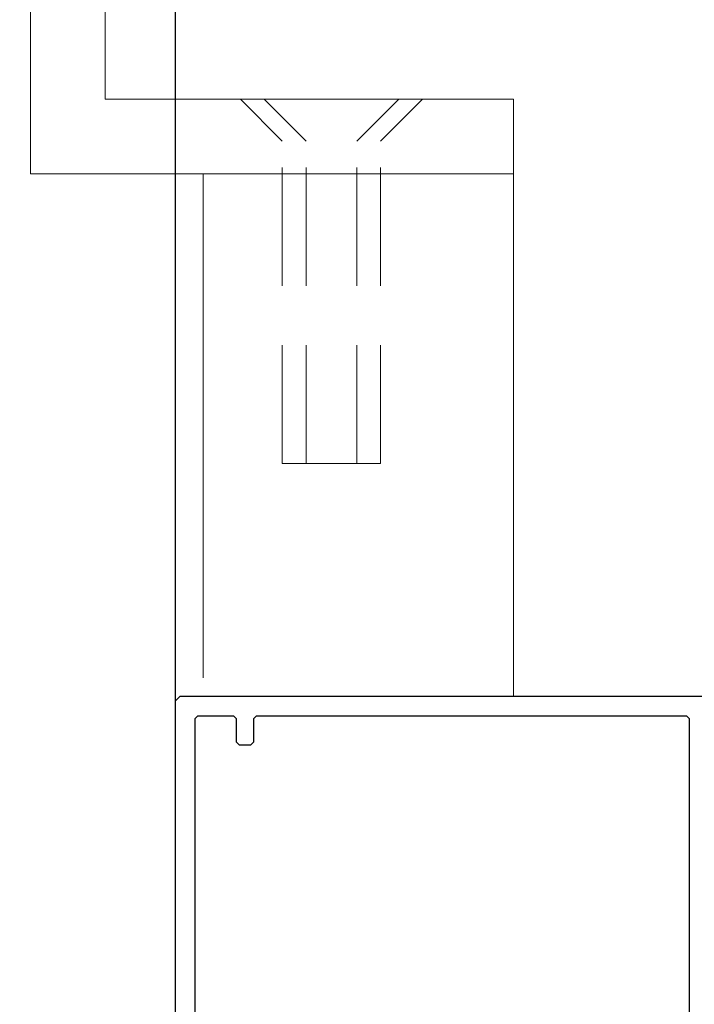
# Model space of a CAD drawing. Header units: millimetres. Extents: x -637441 to -130928, y -380379 to -53767.
# Tile 364 of 390: x -337489 to -337416, y -149262 to -149157. Entities that reach past the tile are written whole.
import ezdxf

# ---------------------------------------------------------------- set-up
doc = ezdxf.new("R2010")
doc.units = ezdxf.units.MM
doc.header["$LTSCALE"] = 10
doc.linetypes.add('HIDDEN', pattern=[1.905, 1.27, -0.635])
doc.layers.add('CKTEXTY_MALE', color=7, linetype='Continuous', lineweight=25)
doc.layers.add('MB-inne', color=8, linetype='Continuous', lineweight=9)
doc.layers.add('CrossSectionsProfils', color=7, linetype='Continuous')
doc.layers.add('ZDIVO', color=6, linetype='Continuous')
doc.styles.get("Standard").update_dxf_attribs({"font": 'simplex.shx', "width": 0.8})
doc.dimstyles.new('normální', dxfattribs={"dimscale": 50, "dimtxt": 2.5, "dimasz": 2.5, "dimexe": 1.768, "dimexo": 5, "dimtad": 1, "dimrnd": 1, "dimtxsty": 'Standard', "dimblk1": 'OBLIQUE', "dimblk2": 'OBLIQUE', "dimsah": 1, "dimcen": 2.5, "dimdle": 1.8, "dimadec": 0, "dimazin": 0, "dimtfac": 1, "dimtix": 1, "dimtmove": 2, "dimatfit": 3, "dimfxl": 1, "dimarcsym": 0})

# ---------------------------------------------------------------- blocks, each defined once
blk = doc.blocks.new('_OBLIQUE')
at = {"color": 0, "linetype": 'ByBlock'}
blk.add_line((-0.5, -0.5), (0.5, 0.5), dxfattribs=at)
blk = doc.blocks.new('*D1462')
at = {"layer": 'CKTEXTY_MALE', "color": 0, "lineweight": -2}
for p, q in [((-337352.1, -149196.4), (-337352.1, -149709.76)), ((-337152.1, -149196.4), (-337152.1, -149709.76)), ((-337352.1, -149621.36), (-337477.1, -149621.36)), ((-337152.1, -149621.36), (-337352.1, -149621.36)), ((-337152.1, -149621.36), (-337027.1, -149621.36))]:
    blk.add_line(p, q, dxfattribs=at)
at = {"layer": 'DEFPOINTS', "color": 0}
for p in [(-337352.1, -148946.4), (-337152.1, -148946.4), (-337352.1, -149621.36)]:
    blk.add_point(p, dxfattribs=at)
at = {"layer": 'CKTEXTY_MALE', "color": 0, "lineweight": -2, "xscale": 125, "yscale": 125, "zscale": 125}
blk.add_blockref('_OBLIQUE', (-337352.1, -149621.36), dxfattribs=at)
at = {"layer": 'CKTEXTY_MALE', "color": 0, "lineweight": -2, "xscale": 125, "yscale": 125, "zscale": 125, "rotation": 180}
blk.add_blockref('_OBLIQUE', (-337152.1, -149621.36), dxfattribs=at)
at = {"layer": 'CKTEXTY_MALE', "color": 0, "insert": (-337252.1, -149527.61), "char_height": 125, "attachment_point": 5}
blk.add_mtext('200', dxfattribs=at)

msp = doc.modelspace()

# ---------------------------------------------------------------- linework, layer by layer
at = {"layer": 'CrossSectionsProfils'}
for points in [[(-337412.199, -149229.276), (-337471.602, -149229.276), (-337472.102, -149229.776), (-337472.102, -149278.777)], [(-337416.899, -149276.877), (-337416.899, -149231.676), (-337417.199, -149231.376), (-337463.402, -149231.376), (-337463.702, -149231.676), (-337463.702, -149234.177), (-337464.002, -149234.477), (-337465.202, -149234.477), (-337465.502, -149234.177), (-337465.502, -149231.676), (-337465.802, -149231.376), (-337469.702, -149231.376), (-337470.002, -149231.676), (-337470.002, -149276.877)]]:
    msp.add_lwpolyline(points, dxfattribs=at)
at = {"layer": 'MB-inne', "color": 7, "linetype": 'HIDDEN'}
for p, q in [((-337460.599, -149169.706), (-337465.099, -149165.206)), ((-337458.052, -149169.706), (-337462.552, -149165.206)), ((-337452.599, -149169.706), (-337448.099, -149165.206)), ((-337450.052, -149169.706), (-337445.552, -149165.206)), ((-337460.599, -149204.275), (-337460.599, -149169.706)), ((-337458.052, -149204.275), (-337458.052, -149169.706)), ((-337452.599, -149204.275), (-337452.599, -149169.706)), ((-337450.052, -149204.275), (-337450.052, -149169.706)), ((-337452.599, -149204.278), (-337460.599, -149204.278)), ((-337458.052, -149204.278), (-337450.052, -149204.278))]:
    msp.add_line(p, q, dxfattribs=at)
at = {"layer": 'MB-inne', "color": 7, "linetype": 'Continuous'}
for p, q in [((-337469.102, -149173.206), (-337469.102, -149227.276)), ((-337435.799, -149229.276), (-337435.799, -149173.206))]:
    msp.add_line(p, q, dxfattribs=at)
msp.add_lwpolyline([(-337435.799, -149173.206), (-337487.602, -149173.206), (-337487.602, -149072.106), (-337479.602, -149072.106), (-337479.602, -149165.206), (-337435.799, -149165.206), (-337435.799, -149173.206)], dxfattribs=at)
at = {"layer": 'ZDIVO'}
msp.add_lwpolyline([(-337612.102, -149131.715), (-337472.102, -149131.715), (-337472.102, -149331.715), (-337612.102, -149331.715)], close=True, dxfattribs=at)

# ---------------------------------------------------------------- dimensions: what is measured, and where the dimension line sits
at = {"layer": 'CKTEXTY_MALE'}
dim = msp.add_linear_dim(base=(-337352.102, -149621.364), p1=(-337152.102, -148946.4), p2=(-337352.102, -148946.4), dimstyle='normální', dxfattribs=at)
dim.commit()
dim.dimension.update_dxf_attribs({"geometry": '*D1462', "text_midpoint": (-337252.102, -149527.614)})

doc.saveas('drawing.dxf')
